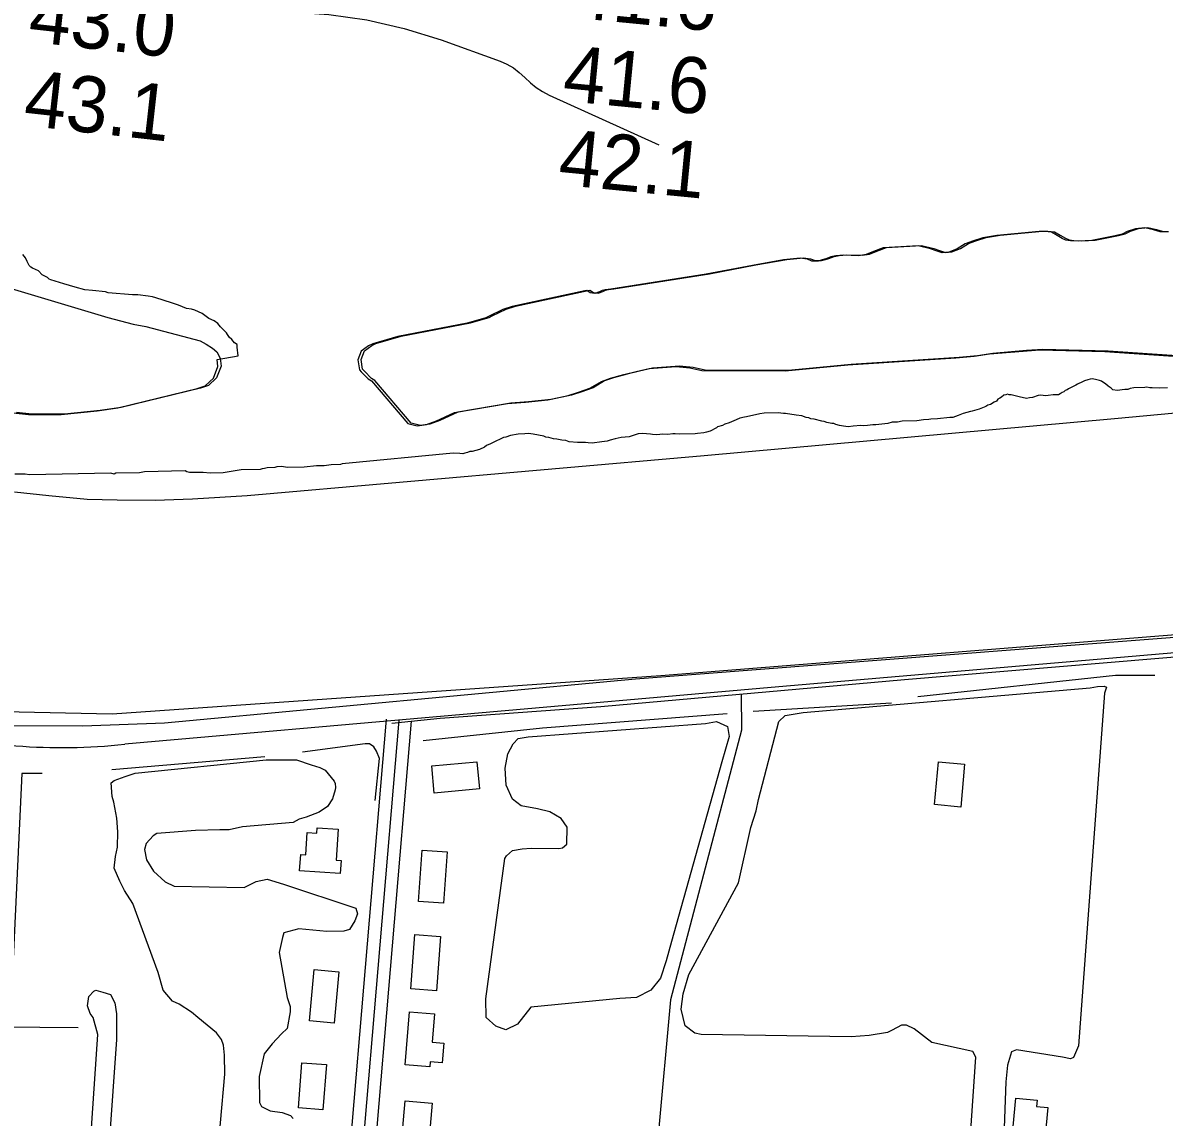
# Model space of a CAD drawing. Extents: x 3219052 to 3256913, y 800770 to 826146.
# Drawn here: x 3240658 to 3242021, y 810213 to 811519 of the extents above; entities that cross this region are included whole.
import ezdxf

# ---------------------------------------------------------------- set-up
doc = ezdxf.new("R2010")
doc.units = 0
for name, color, linetype in [('V-BLDG-OTLN', 7, 'Continuous'), ('V-DTCH-CNTR', 7, 'Continuous'), ('V-LEVE-TOET', 7, 'Continuous'), ('V-RIVR-RANG', 7, 'Continuous'), ('V-ROAD-CNTR', 7, 'Continuous'), ('V-SITE-VEGE', 7, 'Continuous'), ('V-TOPO-MINR', 7, 'Continuous'), ('V-TOPO-SHOR', 7, 'Continuous')]:
    doc.layers.add(name, color=color, linetype=linetype)

msp = doc.modelspace()

# ---------------------------------------------------------------- linework, layer by layer
at = {"layer": 'V-BLDG-OTLN'}
for points in [[(3241149.5, 810599.6), (3241146.5, 810632), (3241200.5, 810637), (3241203.5, 810604.6)], [(3241777.9, 810582.9), (3241746.7, 810585.7), (3241751.4, 810636.8), (3241782.5, 810633.9)], [(3241034.7, 810556.3), (3241032.3, 810519.5), (3241038.3, 810519.1), (3241037.2, 810503.6), (3240988.8, 810506.7), (3240990.1, 810526.2), (3240996.1, 810525.8), (3240997.9, 810552.4), (3241009.3, 810551.7), (3241009.7, 810557.9)], [(3241130.8, 810470.2), (3241135.2, 810531.5), (3241164.9, 810529.3), (3241160.5, 810468)], [(3241152.3, 810363.5), (3241121.7, 810365.8), (3241126.5, 810430.6), (3241157.1, 810428.3)], [(3241035.7, 810386.3), (3241030.2, 810324.8), (3241000.5, 810327.5), (3241006.1, 810389)], [(3241114.8, 810275.1), (3241120, 810338.4), (3241149.9, 810336), (3241147.1, 810302), (3241160.8, 810300.9), (3241158.9, 810277.6), (3241144.8, 810278.8), (3241144.3, 810272.6)], [(3240991.6, 810277.7), (3241020.9, 810275.4), (3241016.6, 810221.4), (3240987.4, 810223.7)], [(3241850.8, 809894.7), (3241855.8, 809894.2), (3241853.1, 809865.4), (3241817.3, 809868.7), (3241841.4, 810124.2), (3241833.1, 810125), (3241843.5, 810235.4), (3241869.1, 810233), (3241868.4, 810225.4), (3241881.8, 810224.1)], [(3241142.9, 810183.8), (3241110.6, 810186.7), (3241114.7, 810232.1), (3241147, 810229.3)]]:
    msp.add_lwpolyline(points, close=True, dxfattribs=at)
at = {"layer": 'V-DTCH-CNTR'}
for points in [[(3241515.9, 810717.8), (3241516, 810674.8), (3241431.3, 810352.6), (3241416.8, 810191.2), (3241308.2, 808603.2), (3241251, 807887.9), (3241191.5, 807124), (3241131.9, 806409.9), (3241111.1, 806162.7)], [(3240185, 806163.7), (3240273, 807322.5), (3240385.7, 808941.1), (3240391.5, 809124.9), (3240426.5, 809758.3), (3240465.8, 810295.1), (3240468.8, 810316.1), (3240475.3, 810319.6), (3240496, 810321.7), (3240724.4, 810319.7)]]:
    msp.add_lwpolyline(points, dxfattribs=at)
at = {"layer": 'V-LEVE-TOET'}
for points in [[(3240635.5, 810697), (3240765.2, 810694.2), (3241419.9, 810739.7), (3242109.3, 810794.7), (3242693.8, 810854.7), (3242760.1, 810862.2), (3243070.6, 810882.6), (3243190.1, 810893.3), (3243260.1, 810905.1), (3243352, 810924.8), (3243677.8, 810988.2), (3244162.3, 811082.5), (3244949.7, 811241.1), (3245481.2, 811339.6), (3245514.4, 811347.8), (3245575.5, 811365.2), (3245593.7, 811370.6), (3245644.9, 811388.1), (3245745.5, 811427.2), (3246144.7, 811608.2)], [(3245430.1, 811598.6), (3244961.8, 811505.3), (3244653.7, 811444.5), (3244114.8, 811331.9), (3243743.5, 811257), (3243331.8, 811186.8), (3243282.3, 811176.1), (3243217.2, 811158.1), (3243185.1, 811149.1), (3243153.7, 811143.7), (3243102.2, 811140.3), (3242564.6, 811102.5), (3241961.5, 811046.4), (3241471.6, 811002.1), (3240926.2, 810954.5), (3240860.9, 810950.5), (3240816.3, 810948.9), (3240771.1, 810949.1), (3240735.4, 810950), (3240689.3, 810954.4), (3240648.3, 810958.8)]]:
    msp.add_lwpolyline(points, dxfattribs=at)
at = {"layer": 'V-ROAD-CNTR'}
for points in [[(3243116.7, 810863.9), (3242950.7, 810848), (3242490, 810806.6), (3242112.3, 810773.8), (3241560.6, 810726.3), (3240780.1, 810658)], [(3241099, 810683), (3241156.6, 810689), (3241348.5, 810702.8), (3241710.9, 810735.3), (3242076.1, 810765.8), (3242423.2, 810795.6), (3242727.5, 810822.3), (3242749.1, 810824.3)], [(3240884.5, 808038.7), (3240969.4, 809128.9), (3241047.2, 810151.4), (3241092.6, 810687.9)], [(3240899.5, 808037.5), (3240984.3, 809127.7), (3241062.2, 810150.2), (3241107.5, 810686.6)], [(3240914.5, 808036.3), (3240999.3, 809126.6), (3241077.1, 810149), (3241122.5, 810685.4)]]:
    msp.add_lwpolyline(points, dxfattribs=at)
msp.add_arc((3240705.2, 811320.5), 666.7, 254.0982, 276.4485, dxfattribs=at)
at = {"layer": 'V-SITE-VEGE'}
for p, q in [((3240735.7, 810345.5), (3240737.2, 810356.9)), ((3240737.2, 810356.9), (3240743.1, 810362.9)), ((3240743.1, 810362.9), (3240745.5, 810364.1)), ((3240745.5, 810364.1), (3240753.9, 810362)), ((3240753.9, 810362), (3240762.9, 810359.1)), ((3240762.9, 810359.1), (3240768.3, 810349.2)), ((3240738.7, 810336.5), (3240735.7, 810345.5)), ((3240768.3, 810349.2), (3240770.4, 810336)), ((3240742.3, 810331.5), (3240738.7, 810336.5)), ((3240748, 810311.4), (3240742.3, 810331.5)), ((3240770.4, 810336), (3240770.2, 810328.2)), ((3240770.2, 810328.2), (3240770.2, 810305.5)), ((3240703.9, 809658.1), (3240748, 810311.4)), ((3240770.2, 810305.5), (3240740.4, 809882.2))]:
    msp.add_line(p, q, dxfattribs=at)
for points in [[(3242021.9, 811269.5), (3242015.9, 811269.5), (3242007.9, 811271.9), (3241997.4, 811274.2), (3241986.3, 811273), (3241976.4, 811269.7), (3241970.4, 811266.7), (3241962.3, 811264.6), (3241934.5, 811259.2), (3241918.6, 811258.2), (3241909, 811258.8), (3241903.3, 811259.4), (3241898.8, 811261.5), (3241892.8, 811265.1), (3241886, 811269), (3241877.9, 811269.9), (3241871.6, 811269.8), (3241821, 811265), (3241804.2, 811262.2), (3241791.9, 811258.3), (3241783.2, 811255.3), (3241773.7, 811249), (3241763.5, 811245.1), (3241755.7, 811244.5), (3241748.5, 811246.6), (3241741.9, 811249.3), (3241727.2, 811252.8), (3241685.3, 811250.4), (3241673.9, 811245.8), (3241665, 811242.5), (3241656.3, 811241), (3241638, 811241.6), (3241628.7, 811241), (3241623, 811239.8), (3241616.7, 811237.4), (3241612.6, 811236.2), (3241607.8, 811234.6), (3241600.3, 811234.6), (3241594.9, 811236.7), (3241591.9, 811237.3), (3241586.2, 811238.2), (3241566.4, 811236.1), (3241529.3, 811229.4), (3241474.2, 811218.8), (3241360.1, 811201), (3241353.5, 811200.4), (3241349.9, 811199.5), (3241346.9, 811197.7), (3241341.3, 811195.9), (3241338.3, 811196.2), (3241335.6, 811196.7), (3241331.4, 811199.4), (3241329.3, 811199.1), (3241242.4, 811180.4), (3241231.4, 811176.8), (3241214.9, 811168.7), (3241211, 811166.9), (3241188.9, 811160.6), (3241106.2, 811144.5), (3241076, 811135.8), (3241071.2, 811133.4), (3241062.2, 811127.1), (3241058.4, 811116.6), (3241060.2, 811104.9), (3241062.3, 811102.5), (3241070.7, 811093.9), (3241074.6, 811091.5), (3241118.1, 811040.6), (3241129.2, 811037.7), (3241140.3, 811039.5), (3241152.2, 811043.7), (3241162.7, 811048.8), (3241173.8, 811053.9)], [(3240646.9, 811053.3), (3240665.2, 811051.5), (3240689.5, 811051.6), (3240704.1, 811051.3), (3240747, 811055.9), (3240771.8, 811059.2), (3240866.7, 811082.4), (3240876, 811085.7), (3240885.9, 811094.7), (3240891.2, 811108.8), (3240890.2, 811117), (3240915.5, 811121.4), (3240914.3, 811131.7), (3240914.3, 811134.8), (3240911.1, 811136.8), (3240908, 811140.8), (3240904.8, 811143.9), (3240901.6, 811149), (3240894.2, 811156), (3240891.1, 811160.1), (3240886.9, 811163.1), (3240880.6, 811166.1), (3240872.3, 811172.1), (3240863.9, 811176.1), (3240859.8, 811177.1), (3240853.6, 811178), (3240844.2, 811181.9), (3240835.9, 811184.9), (3240817.2, 811190.7), (3240813.1, 811191.7), (3240807.9, 811192.6), (3240795.5, 811194.4), (3240789.3, 811194.3), (3240760.4, 811196.8), (3240757.3, 811197.8), (3240741.7, 811199.6), (3240732.4, 811200.4), (3240721, 811203.3), (3240707.5, 811207.2), (3240692, 811212.1), (3240689.9, 811213), (3240687.8, 811215.1), (3240681.5, 811218), (3240677.3, 811223.1), (3240670, 811226.1), (3240668, 811227.1), (3240665.9, 811229.1), (3240663.7, 811234.2), (3240661.6, 811238.3), (3240658.4, 811242.4)], [(3241173.8, 811053.9), (3241237, 811064.5), (3241258.2, 811066), (3241285.2, 811069.1), (3241309.4, 811074.2), (3241321.7, 811078.1), (3241335.2, 811082.9), (3241348.9, 811091), (3241359.7, 811094.7), (3241375.9, 811099.2), (3241390.5, 811102.8), (3241406.1, 811106.4), (3241438.2, 811108.9), (3241454.6, 811107.1), (3241469, 811103.8), (3241568.2, 811103.4), (3241643.3, 811110.7), (3241772.1, 811119), (3241794, 811121.1), (3241812.2, 811123.9), (3241852.3, 811127.2), (3241872.1, 811128.5), (3241950, 811126.5), (3242043.5, 811120.4)], [(3242024.8, 811083.2), (3242014.8, 811083), (3242006.3, 811083.3), (3242003.4, 811083.3), (3242000.1, 811084.2), (3241997.7, 811083.6), (3241984.4, 811083.4), (3241980.2, 811082.4), (3241977.4, 811081.4), (3241973.6, 811081.3), (3241964.6, 811080.2), (3241959.3, 811081), (3241957.4, 811082.9), (3241954, 811085.2), (3241950.6, 811088), (3241948.7, 811089.4), (3241945.8, 811091.2), (3241943.4, 811092.1), (3241940.1, 811093), (3241935.3, 811093.9), (3241932.5, 811093.8), (3241929.7, 811092.8), (3241925.4, 811091.8), (3241923.1, 811090.3), (3241917.4, 811087.8), (3241915.1, 811086.3), (3241912.2, 811084.9), (3241908.9, 811083.4), (3241906.6, 811081.9), (3241904.7, 811080.9), (3241902.4, 811079.9), (3241901, 811078.5), (3241899.1, 811077.5), (3241896.7, 811076), (3241894.4, 811075), (3241888.2, 811074.9), (3241882.1, 811074.3), (3241879.2, 811073.8), (3241873.5, 811074.6), (3241870.2, 811074.1), (3241863.6, 811071.6), (3241859.8, 811071.5), (3241856.5, 811070.5), (3241847.4, 811072.7), (3241842.7, 811073.6), (3241837.9, 811074.9), (3241835.5, 811074.9), (3241833.6, 811075.8), (3241831.7, 811074.8), (3241829.3, 811074.7), (3241826.5, 811072.3), (3241824.7, 811070.9), (3241822.3, 811069.9), (3241820.5, 811067.5), (3241817.6, 811066), (3241813.4, 811063.5)], [(3241813.4, 811063.5), (3241810.1, 811062.5), (3241807.8, 811061), (3241799.8, 811057.6), (3241791.7, 811055.5), (3241789.4, 811055), (3241785.1, 811054), (3241780.9, 811052.5), (3241774.7, 811050.4), (3241768.6, 811048), (3241764.8, 811047.9), (3241750.1, 811046.2), (3241742, 811046), (3241739.7, 811045.5), (3241733.5, 811044.9), (3241725.5, 811043.8), (3241707.9, 811043.5), (3241702.2, 811042.4), (3241696.1, 811042.3), (3241690.9, 811040.8), (3241676.7, 811039.1), (3241672.9, 811039), (3241666.7, 811038.4), (3241662.4, 811037.9), (3241658.6, 811038.3), (3241649.6, 811037.6), (3241643.5, 811036.6), (3241637.8, 811037.4), (3241633, 811038.2), (3241628.7, 811039.6), (3241626.3, 811040.5), (3241623.9, 811040.5), (3241618.2, 811041.8), (3241614.9, 811043.1), (3241612, 811043.5), (3241602.9, 811045.8), (3241599.1, 811046.2), (3241596.7, 811047.5), (3241593.4, 811047.9), (3241588.1, 811049.7), (3241581.5, 811050.6), (3241568.6, 811052.7), (3241566.2, 811052.7), (3241560.1, 811053.5), (3241543.4, 811053.2), (3241538.2, 811052.1), (3241522.2, 811048.5), (3241519.8, 811048.4), (3241514.1, 811046.9), (3241509.9, 811044.9), (3241501.4, 811041.4), (3241496.2, 811039.9), (3241493.4, 811038.4), (3241487.7, 811036.9), (3241486.3, 811035.5), (3241478.8, 811031.5), (3241474.5, 811030.5), (3241471.2, 811029.5), (3241463.7, 811028.9), (3241460.8, 811028.3), (3241441.8, 811028), (3241437.1, 811028.4), (3241434.2, 811028.3), (3241428.1, 811027.7), (3241421.4, 811028.1), (3241418.6, 811027.5), (3241414.8, 811027), (3241410, 811027.4), (3241407.6, 811027.8), (3241398.1, 811028.6), (3241392.9, 811028.5), (3241390.6, 811027.5), (3241382.1, 811024.9), (3241372.6, 811023.8), (3241365.5, 811022.2), (3241359.4, 811020.7), (3241356, 811019.7), (3241349.4, 811018.6), (3241338, 811017.4), (3241333.3, 811017.8), (3241330, 811018.2), (3241320.5, 811018.1), (3241310.5, 811018.8), (3241306.7, 811020.2), (3241301.9, 811020.6), (3241295.7, 811021.9), (3241291.9, 811022.3), (3241286.2, 811024.1), (3241282.8, 811024.5), (3241280.4, 811025.4), (3241267.6, 811028), (3241261.9, 811028.8), (3241257.6, 811028.3), (3241249.5, 811028.1), (3241240.5, 811026.5), (3241234.9, 811024.5), (3241232, 811024), (3241227.3, 811021.5), (3241223.6, 811020), (3241216.5, 811016.6), (3241211.8, 811014.6)], [(3241211.8, 811014.6), (3241209.5, 811012.6), (3241203.3, 811009.7), (3241194.8, 811007.1), (3241192, 811007.1), (3241189.2, 811006.1), (3241185.9, 811005.1), (3241183.5, 811004.5), (3241180.2, 811005), (3241172.1, 811005.3), (3241039.7, 810992.7), (3241037.7, 810991.6), (3241026.4, 810991.4), (3241018.1, 810990.2), (3241008.8, 810990), (3240994.4, 810988.7), (3240973.8, 810988.3), (3240967.6, 810989.3), (3240961.4, 810989.1), (3240959.4, 810988.1), (3240950.1, 810987.9), (3240947, 810986.8), (3240943.9, 810986.7), (3240941.9, 810985.7), (3240919.2, 810985.2), (3240897.6, 810981.7), (3240882.1, 810981.4), (3240873.8, 810982.3), (3240857.3, 810982), (3240854.2, 810983), (3240852.1, 810984), (3240803.6, 810983), (3240797.5, 810981.9), (3240769.6, 810981.4), (3240767.6, 810980.3), (3240763.4, 810981.2), (3240666.5, 810979.4), (3240661.3, 810980.3), (3240648.9, 810980.1)], [(3241775.6, 809987.6), (3241795.8, 810284.4), (3241792.2, 810291), (3241743.3, 810301.7), (3241722.3, 810318.2), (3241713, 810322.6), (3241707.1, 810322.3), (3241696, 810316.6), (3241690.6, 810313.6), (3241668.4, 810310.3), (3241647.2, 810308.7), (3241468.1, 810311.4), (3241460.6, 810312.9), (3241448.9, 810321.6), (3241444.3, 810341.6), (3241446.4, 810359.9), (3241453.3, 810383), (3241512.7, 810492.4), (3241527.2, 810558.6), (3241533.5, 810578.4), (3241536.5, 810591.9), (3241560.9, 810685.1), (3241568.3, 810692), (3241589.6, 810695.6), (3241932.2, 810725.3), (3241940.9, 810726.8), (3241949, 810727.1), (3241952, 810725.9), (3241949.6, 810718.7), (3241918.5, 810297.8), (3241912.6, 810283.7), (3241909, 810282.2), (3241899.4, 810284.3), (3241844.6, 810293.2), (3241838.6, 810290.5), (3241833.5, 810274.6), (3241831.5, 810254.8), (3241826.3, 810101.2)], [(3240884.1, 810089.7), (3240899.7, 810264), (3240899.3, 810286.5), (3240897.8, 810298.8), (3240895.7, 810305.4), (3240889.7, 810313.4), (3240867.5, 810331.7), (3240859.7, 810338), (3240845, 810347.5), (3240836.9, 810351.1), (3240825.8, 810364.3), (3240820.1, 810385.5), (3240789.7, 810467.8), (3240779.8, 810483.1), (3240774.1, 810494.5), (3240767.5, 810510), (3240769.2, 810523.8), (3240771.6, 810534.9), (3240771.9, 810553.2), (3240770.6, 810569.6), (3240767, 810588.5), (3240764.9, 810595.4), (3240763.7, 810611.8), (3240767.3, 810614.5), (3240780.7, 810619.4), (3240792.4, 810623.3), (3240949, 810639.4), (3240961.9, 810639.1), (3240985, 810639.2), (3241002.7, 810633.2), (3241012.9, 810629.9), (3241019.1, 810627), (3241030.2, 810613.8), (3241031.2, 810610.8), (3241031.8, 810606), (3241031.2, 810603.6), (3241027.9, 810592.5), (3241021.9, 810583.5), (3241012, 810576.9), (3240996.5, 810570.9), (3240988.1, 810568.5), (3240980.9, 810564.3), (3240920.7, 810559.4), (3240904.9, 810555.8), (3240893.5, 810555.8), (3240864.7, 810554.8), (3240818.3, 810551.1), (3240813.8, 810548.4), (3240805.7, 810539.4), (3240803.7, 810532.2), (3240806.1, 810520), (3240814.2, 810506.5), (3240828.3, 810493.6), (3240839.1, 810488.6), (3240922.6, 810486.9), (3240937, 810494.1), (3240949.9, 810496.6), (3240969.4, 810490.9), (3241056, 810462.3), (3241057.8, 810455.4), (3241054.5, 810447), (3241048.5, 810436.8), (3241041.6, 810434.7), (3241021.3, 810434.1), (3240988, 810437.6), (3240969.8, 810432.8), (3240968.3, 810427.1), (3240964.4, 810409.4), (3240973.8, 810355.5), (3240977.7, 810344.7), (3240977.7, 810338.5), (3240974.1, 810318.7), (3240967.3, 810312.1), (3240956.2, 810300.4), (3240946.3, 810288.1), (3240940.7, 810261.1), (3240941, 810230), (3240943.2, 810225.5), (3240944.1, 810224.9), (3240953.6, 810220.4), (3240968, 810218.3), (3240977.9, 810214.5), (3240980.9, 810210.9)]]:
    msp.add_lwpolyline(points, dxfattribs=at)
msp.add_lwpolyline([(3241261.4, 810666.6), (3241473.1, 810682.5), (3241486.3, 810685), (3241499.5, 810679), (3241501.6, 810667), (3241492.7, 810636.7), (3241432.8, 810422.2), (3241426.3, 810399.1), (3241419.7, 810378.7), (3241407.8, 810364.3), (3241390.7, 810355.6), (3241370.9, 810354.4), (3241264.9, 810344), (3241248.8, 810323.6), (3241235, 810317), (3241223, 810321.2), (3241211.6, 810331.7), (3241211, 810353.8), (3241233.8, 810521.3), (3241235.6, 810524.6), (3241242.7, 810530.9), (3241254.4, 810533), (3241265.2, 810533.9), (3241298.2, 810533.4), (3241302.6, 810534), (3241307.7, 810538.5), (3241308.3, 810558.9), (3241300.8, 810569), (3241287.3, 810577.1), (3241272.9, 810580.7), (3241253.1, 810584.2), (3241242.9, 810592.3), (3241235.4, 810608.8), (3241234.2, 810629.1), (3241237.5, 810646.5), (3241243.7, 810658.5), (3241249.7, 810664.8)], close=True, dxfattribs=at)
at = {"layer": 'V-TOPO-MINR'}
msp.add_lwpolyline([(3240737.5, 811533.3), (3240770, 811535.4), (3240780.2, 811535.9), (3240790.4, 811536.3), (3240800.5, 811536.4), (3240810.7, 811536.2), (3240977.6, 811532.2), (3241023.6, 811528.8), (3241069.1, 811522.6), (3241113.7, 811512), (3241157.8, 811498.5), (3241228, 811473.2), (3241236.2, 811469.6), (3241244, 811465.2), (3241251, 811459.8), (3241257.6, 811453.7), (3241264.2, 811447.4), (3241271.2, 811441.8), (3241278.8, 811437), (3241286.8, 811432.8), (3241417.7, 811373.4)], dxfattribs=at)
at = {"layer": 'V-TOPO-SHOR'}
for p, q in [((3241530.3, 810697.4), (3241695.2, 810707.4)), ((3240764.8, 810627.8), (3240947.1, 810643))]:
    msp.add_line(p, q, dxfattribs=at)
for points in [[(3241110.1, 811145), (3241192.7, 811161), (3241214.9, 811167.3), (3241218.8, 811169.1), (3241235.2, 811177.2), (3241246.3, 811180.8), (3241333.1, 811199.6), (3241335.2, 811199.9), (3241339.4, 811197.2), (3241342.1, 811196.6), (3241345.1, 811196.3), (3241350.8, 811198.1), (3241353.8, 811199.9), (3241357.4, 811200.8), (3241364, 811201.4), (3241478.1, 811219.3), (3241533.2, 811229.9), (3241570.3, 811236.5), (3241590.1, 811238.6), (3241595.7, 811237.8), (3241598.7, 811237.2), (3241604.1, 811235.1), (3241611.6, 811235.1), (3241616.4, 811236.6), (3241620.6, 811237.8), (3241626.9, 811240.2), (3241632.6, 811241.4), (3241641.9, 811242), (3241660.1, 811241.5), (3241668.8, 811243), (3241677.8, 811246.3), (3241689.2, 811250.8), (3241731.1, 811253.3), (3241745.8, 811249.7), (3241752.4, 811247), (3241759.6, 811244.9), (3241767.4, 811245.5), (3241777.5, 811249.4), (3241787.1, 811255.7), (3241795.8, 811258.8), (3241808.1, 811262.7), (3241824.8, 811265.4), (3241875.4, 811270.3), (3241881.7, 811270.3), (3241889.8, 811269.4), (3241896.7, 811265.5), (3241902.7, 811261.9), (3241907.2, 811259.8), (3241912.9, 811259.3), (3241922.5, 811258.7), (3241938.4, 811259.6), (3241966.2, 811265), (3241974.3, 811267.1), (3241980.3, 811270.2), (3241990.1, 811273.5), (3242001.2, 811274.7), (3242011.7, 811272.3), (3242019.8, 811269.9), (3242025.8, 811269.9)], [(3240616.4, 811210), (3240759.9, 811167.4), (3240790.2, 811159.4), (3240805.2, 811156.4), (3240869.9, 811139.2), (3240877.1, 811135.3), (3240884.9, 811130.8), (3240890, 811126.3), (3240893.9, 811118.8), (3240895.1, 811109.3), (3240889.7, 811095.2), (3240879.9, 811086.2), (3240870.6, 811082.9), (3240775.7, 811059.6), (3240750.8, 811056.3), (3240708, 811051.7), (3240693.3, 811052), (3240669.1, 811052), (3240650.8, 811053.7)], [(3241797.8, 811121.6), (3241776, 811119.4), (3241647.2, 811111.1), (3241572, 811103.8), (3241472.9, 811104.3), (3241458.5, 811107.5), (3241442, 811109.3), (3241410, 811106.8), (3241394.4, 811103.2), (3241379.7, 811099.6), (3241363.6, 811095.1), (3241352.8, 811091.5), (3241339, 811083.4), (3241325.6, 811078.5), (3241313.3, 811074.6), (3241289, 811069.5), (3241262.1, 811066.5), (3241240.8, 811064.9), (3241177.6, 811054.3), (3241166.6, 811049.2), (3241156.1, 811044.1), (3241144.1, 811039.9), (3241133, 811038.1), (3241122, 811041.1), (3241078.4, 811091.9), (3241074.5, 811094.3), (3241066.1, 811103), (3241064, 811105.4), (3241062.2, 811117), (3241066.1, 811127.5), (3241075.1, 811133.8), (3241079.9, 811136.2), (3241110.1, 811145)], [(3242047.3, 811120.8), (3241953.9, 811126.9), (3241876, 811128.9), (3241856.2, 811127.7), (3241816.1, 811124.3), (3241797.8, 811121.6)], [(3238234, 810778.8), (3238306, 810778.7), (3238394.5, 810790.7), (3238698.4, 810887.3), (3239066.6, 811018.4), (3239240.3, 811073.5), (3239314.9, 811082.1), (3239405.2, 811078.4), (3239497.1, 811073), (3239587.4, 811058.9), (3239649.8, 811039.7), (3240159.6, 810844.3), (3240542.8, 810696), (3240584.5, 810685.5), (3240634.8, 810680.1), (3240730.2, 810679.9), (3240827.4, 810683.2), (3241389.8, 810735.8), (3242217.8, 810800), (3242703.8, 810844.1)], [(3242009.4, 810739.7), (3241962.5, 810739.8), (3241726.5, 810714.3)], [(3241499.1, 810694), (3241278.6, 810677.1), (3241136.3, 810661.7)], [(3241078.9, 810590.7), (3241084.2, 810641), (3241080.7, 810649.7), (3241077.3, 810654.9), (3241072.1, 810658.4), (3241066.9, 810658.4), (3240992.2, 810648.2)], [(3240681.5, 810622.8), (3240657.2, 810622.8), (3240644.5, 810350.4)]]:
    msp.add_lwpolyline(points, dxfattribs=at)

# ---------------------------------------------------------------- texts
at = {"layer": 'V-RIVR-RANG'}
for s, rotation, p in [('41.6', 354.4383, (3241310.9, 811525.5)), ('43.0', 353.6183, (3240663.6, 811496.7)), ('41.6', 354.4383, (3241301.5, 811426)), ('43.1', 353.6183, (3240657.9, 811396.7)), ('42.1', 354.4383, (3241296.2, 811326))]:
    msp.add_text(s, height=67, rotation=rotation, dxfattribs=at).set_placement(p)

doc.saveas('drawing.dxf')
